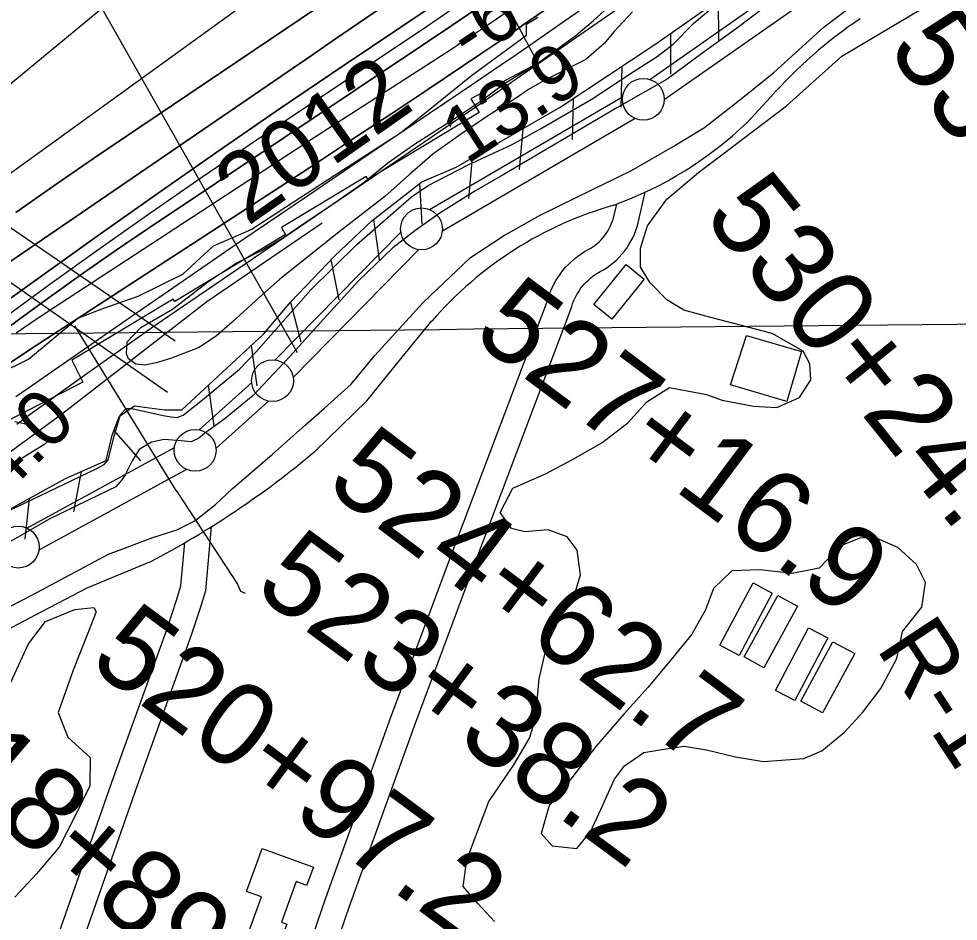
# Model space of a CAD drawing. Extents: x 3625074 to 3663148, y 511451 to 537151.
# Drawn here: x 3653631 to 3654754, y 528522 to 529601 of the extents above; entities that cross this region are included whole.
import ezdxf

# ---------------------------------------------------------------- set-up
doc = ezdxf.new("R2010")
doc.units = 0
for name, color, linetype in [('V-BLDG-OTLN', 7, 'Continuous'), ('V-FLOD-BASE', 7, 'Continuous'), ('V-GRID-MAJR', 7, 'Continuous'), ('V-LEVE-TOET', 7, 'Continuous'), ('V-RIVR-EDGE', 7, 'Continuous'), ('V-RIVR-IDEN', 7, 'Continuous'), ('V-RIVR-RANG', 7, 'Continuous'), ('V-RIVR-RANG-IDEN', 7, 'Continuous'), ('V-ROAD-CNTR', 7, 'Continuous'), ('V-RRAP-FSHR', 7, 'Continuous'), ('V-RRAP-RVMT', 7, 'Continuous'), ('V-SITE-VEGE', 7, 'Continuous'), ('V-SURV-IDEN', 7, 'Continuous'), ('V-SURV-LINE', 7, 'Continuous'), ('V-TOPO-DPTH', 7, 'Continuous'), ('V-TOPO-MAJR', 7, 'Continuous'), ('V-TOPO-MINR', 7, 'Continuous'), ('V-TOPO-WATR', 7, 'Continuous'), ('V-UTIL-LINE', 7, 'Continuous')]:
    doc.layers.add(name, color=color, linetype=linetype)

msp = doc.modelspace()

# ---------------------------------------------------------------- linework, layer by layer
at = {"layer": 'V-BLDG-OTLN'}
for points in [[(3654379, 529289.5), (3654340.3, 529241.6), (3654318.6, 529259.1), (3654357.4, 529307)], [(3654549.4, 529143.3), (3654482.2, 529163.1), (3654501.2, 529222.3), (3654566.9, 529203)], [(3654469.5, 528852.2), (3654509.1, 528926.4), (3654532, 528914.2), (3654492.4, 528839.9)], [(3654498.4, 528838), (3654538.7, 528911.6), (3654562.2, 528898.7), (3654521.9, 528825.1)], [(3654535.7, 528798.1), (3654575.3, 528873), (3654598.5, 528860.7), (3654558.9, 528785.8)], [(3654630.5, 528842.1), (3654592.2, 528771.1), (3654566.2, 528785.2), (3654604.5, 528856.1)], [(3653905.1, 528506.2), (3653921.4, 528551.2), (3653903.4, 528557.7), (3653922.2, 528609.2), (3653983.4, 528587), (3653975.4, 528565), (3653963, 528569.5), (3653945.4, 528521.2), (3653951.8, 528518.9), (3653942.3, 528492.7)]]:
    msp.add_lwpolyline(points, close=True, dxfattribs=at)
at = {"layer": 'V-FLOD-BASE'}
msp.add_lwpolyline([(3654525.2, 529616.2), (3654487.6, 529588), (3654452, 529562.5), (3654406.3, 529528.3), (3654346.2, 529494.2), (3654270.4, 529449.4), (3654210.4, 529414), (3654176.3, 529394.6), (3654134.6, 529368.5), (3654104.6, 529347.1), (3654078.6, 529327), (3654037.5, 529287.3), (3653995.6, 529241.5), (3653955.2, 529197.1), (3653929.8, 529170.1), (3653911.3, 529150.6), (3653877.8, 529123.1), (3653853.2, 529105), (3653846.4, 529099.6), (3653837.5, 529094.9), (3653825.3, 529096.4), (3653804.9, 529098), (3653790, 529094.7), (3653775, 529086), (3653766.7, 529072.5), (3653758.4, 529055.6), (3653754.3, 529049.5), (3653747.4, 529041.5), (3653728.3, 529032.1), (3653667.6, 529002.8), (3653581.6, 528953.4)], dxfattribs=at)
at = {"layer": 'V-GRID-MAJR'}
msp.add_spline([(3645021.4, 529136.9), (3650299.3, 529190.2), (3655577.2, 529244.4), (3660855.1, 529299.2)], degree=3, dxfattribs=at)
at = {"layer": 'V-LEVE-TOET'}
for points in [[(3653610.7, 529008.8), (3653686.3, 529044.7), (3653723.8, 529062.7), (3653733.4, 529068.1), (3653738.2, 529073.4), (3653745.2, 529101.9), (3653752.9, 529127.6), (3653759.8, 529135), (3653766.6, 529135), (3653803.8, 529126.5), (3653813.3, 529125), (3653820.8, 529124.3), (3653827.6, 529126.9), (3653850.9, 529145.1), (3653895.3, 529182), (3653914.5, 529202.2), (3653980.4, 529276.9), (3654035.2, 529330.7), (3654100.8, 529387.9), (3654120.7, 529401.3), (3654168.4, 529425.9), (3654220.2, 529449.9), (3654254.3, 529468.6), (3654315.7, 529504), (3654367, 529538.2), (3654394.3, 529555.6), (3654413.4, 529570.3), (3654438.8, 529595.9), (3654493.5, 529642.2)], [(3653569.2, 528872), (3653647, 528912), (3653738.4, 528960.7), (3653791.5, 528980.6), (3653820.1, 528989.8), (3653841.9, 529000.5), (3653866.6, 529020), (3653886.4, 529038.8), (3653934.3, 529079.8), (3653974, 529115.4), (3653996.6, 529135.5), (3654028.7, 529163.8), (3654056.9, 529198.1), (3654114.5, 529261.4), (3654171.3, 529315.2), (3654210.9, 529341.3), (3654254.6, 529366), (3654298.3, 529387.4), (3654363.7, 529419.3), (3654413.5, 529448.1), (3654451.1, 529470.8), (3654496.9, 529506.4), (3654533.8, 529536.6), (3654594, 529591), (3654623.4, 529613.2)]]:
    msp.add_lwpolyline(points, dxfattribs=at)
at = {"layer": 'V-RIVR-EDGE'}
msp.add_lwpolyline([(3653611.5, 529178.4), (3653642.8, 529193.9), (3653671.1, 529217.3), (3653701.7, 529243), (3653731.8, 529254.3), (3653773.8, 529269.2), (3653827.3, 529295.5), (3653864, 529329.1), (3653909.1, 529348.8), (3654008.3, 529413.3), (3654087.7, 529464.2), (3654172.5, 529533), (3654238.1, 529580.9), (3654238.1, 529594.1), (3654251.9, 529602.4)], dxfattribs=at)
at = {"layer": 'V-RIVR-RANG'}
msp.add_line((3653964.6, 529201.4), (3653609.1, 529827.5), dxfattribs=at)
at = {"layer": 'V-ROAD-CNTR'}
for points in [[(3654501.9, 529476.6), (3654530, 529507)], [(3653938.5, 528283), (3654026.4, 528538.9), (3654104.4, 528755.9), (3654180.2, 528959.4), (3654291, 529252.3), (3654292.2, 529256.6), (3654293.3, 529259.9), (3654294.5, 529263.2), (3654295.9, 529266.3), (3654297.4, 529269.4), (3654299.1, 529272.4), (3654301, 529275.3), (3654302.9, 529278.2), (3654305.1, 529280.9), (3654307.3, 529283.5), (3654309.7, 529286), (3654312.2, 529288.4), (3654314.8, 529290.7), (3654317.5, 529292.9), (3654320.3, 529294.9), (3654323.2, 529296.7), (3654326.2, 529298.5), (3654330.3, 529300.6), (3654334.6, 529303.4), (3654338.4, 529306.2), (3654342.1, 529309.2), (3654345.6, 529312.3), (3654349, 529315.7), (3654352.2, 529319.2), (3654355.2, 529322.9), (3654358, 529326.7), (3654360.6, 529330.7), (3654363, 529334.8), (3654365.2, 529339), (3654367.2, 529343.3), (3654368.9, 529347.7), (3654370.5, 529352.2), (3654371.8, 529356.7), (3654380.1, 529393.4)], [(3653910.3, 528293.1), (3653998.1, 528548.8), (3654076.2, 528766.2), (3654152.1, 528969.9), (3654262.4, 529261.6), (3654263.5, 529265.3), (3654265, 529270), (3654266.8, 529274.6), (3654268.7, 529279.1), (3654270.9, 529283.5), (3654273.3, 529287.7), (3654275.9, 529291.9), (3654278.8, 529295.9), (3654281.8, 529299.8), (3654285, 529303.6), (3654288.3, 529307.1), (3654291.9, 529310.6), (3654295.6, 529313.8), (3654299.4, 529316.8), (3654303.4, 529319.7), (3654307.6, 529322.4), (3654311.8, 529324.8), (3654315.2, 529326.5), (3654317.5, 529328.1), (3654320.1, 529330), (3654322.6, 529332), (3654325, 529334.1), (3654327.3, 529336.4), (3654329.4, 529338.8), (3654331.5, 529341.3), (3654333.4, 529343.9), (3654335.1, 529346.5), (3654336.8, 529349.3), (3654338.3, 529352.2), (3654339.6, 529355.1), (3654340.8, 529358), (3654341.8, 529361.1), (3654342.7, 529364.2), (3654346.1, 529379.2)], [(3653985.5, 529083.8), (3654047.4, 529144), (3654089.4, 529196.4), (3654125.2, 529239.5)], [(3653624.8, 528269.6), (3653698.9, 528473.4), (3653772.9, 528683.8), (3653837.9, 528864.5), (3653848.6, 528896.8), (3653854.7, 528917.4), (3653861.7, 528993.8)], [(3653596.7, 528280.1), (3653670.6, 528483.5), (3653744.7, 528693.9), (3653809.6, 528874.2), (3653819.9, 528905.7), (3653825.1, 528923.1), (3653829.8, 528974.6)], [(3653282.9, 528701.6), (3653388.3, 528755.6), (3653552.3, 528836.1), (3653597.6, 528860.2), (3653651.1, 528888.2), (3653713.2, 528920.6), (3653787.9, 528951.5)]]:
    msp.add_lwpolyline(points, dxfattribs=at)
for centre, radius, start, end in [((3654948.5, 529136.7), 558.8, 123.8888, 138.494), ((3654188.5, 529804.7), 453.7, 289.8597, 313.686), ((3654466, 528944.2), 450.9, 105.8794, 139.1003), ((3653277.4, 529927.4), 1101.4, 297.6141, 310.0074)]:
    msp.add_arc(centre, radius, start, end, dxfattribs=at)
at = {"layer": 'V-RRAP-FSHR'}
for p, q in [((3654467.4, 529623.5), (3654467.6, 529574.6)), ((3654410.2, 529583.2), (3654410.3, 529534.3)), ((3654352.3, 529543.9), (3654351.1, 529495.1)), ((3654294, 529505.1), (3654292.8, 529456.3)), ((3654233.9, 529469.2), (3654229.5, 529420.6)), ((3654173.2, 529434.4), (3654168.8, 529385.8)), ((3654110.4, 529403.8), (3654113, 529355)), ((3654055.2, 529360.8), (3654062.2, 529312.5)), ((3654004.4, 529312.6), (3654014, 529264.7)), ((3653956.1, 529262), (3653968.6, 529214.7)), ((3653909.2, 529210.2), (3653915.8, 529161.8)), ((3653857.8, 529162.6), (3653864.5, 529114.2)), ((3653744.6, 529109.2), (3653776.7, 529072.3)), ((3653705.9, 529059.5), (3653696.7, 529011.5)), ((3653643.7, 529027.3), (3653638.4, 528978.8))]:
    msp.add_line(p, q, dxfattribs=at)
for points in [[(3653553.1, 528977.7), (3653687.3, 529051.1), (3653735.6, 529072.9), (3653743.1, 529103.2), (3653751.5, 529125.8), (3653769.5, 529138.2), (3653805.5, 529133.4), (3653826.2, 529133.2), (3653923.7, 529223.6), (3653956.3, 529262.2), (3654008.7, 529317.1), (3654053.4, 529359.1), (3654113, 529405.8), (3654154, 529423.4), (3654278.6, 529494.9), (3654391.6, 529570), (3654469.6, 529625)], [(3653254.5, 528875.2), (3653472.9, 528974.6), (3653683.9, 529129.2), (3653856.2, 529262.9), (3653994, 529356.9)]]:
    msp.add_lwpolyline(points, dxfattribs=at)
at = {"layer": 'V-RRAP-RVMT'}
for points in [[(3655230.4, 530241.6), (3655093.1, 530173.9), (3655092.5, 530175.2), (3654968.3, 530114), (3654966.7, 530117.1), (3654855.6, 530062.3), (3654835.5, 530103.4), (3654740.1, 530056.7), (3654742.4, 530051.9), (3654618.7, 529990.3), (3654668.1, 529889.5), (3654555.9, 529834), (3654570.6, 529806.3), (3654469.7, 529752), (3654483.5, 529726.5), (3654347.9, 529653.6), (3654322.8, 529699.9), (3654204.9, 529636.2), (3654251.6, 529547.7), (3654171.7, 529504.8)], [(3654171.7, 529504.8), (3654181.5, 529488.5), (3654048.8, 529408.5), (3654046.6, 529412.3), (3653945.3, 529351.2), (3653950.3, 529342.8), (3653817.7, 529262.9), (3653816, 529265.7), (3653694.6, 529192.5), (3653707.9, 529166.2), (3653577.4, 529099.5)]]:
    msp.add_lwpolyline(points, dxfattribs=at)
at = {"layer": 'V-SITE-VEGE'}
for points in [[(3654199.8, 528521.7), (3654179.9, 528543.3), (3654162.6, 528563.6), (3654166.9, 528595.7), (3654193, 528665.1), (3654222.9, 528709.1), (3654241.9, 528741), (3654248.8, 528763.7), (3654253.3, 528811.9), (3654263, 528853.4), (3654284.9, 528898.7), (3654297.1, 528917.4), (3654302.6, 528936.1), (3654298.9, 528965.6), (3654287, 528981.7), (3654264.3, 528990), (3654236.1, 528987.6), (3654220.1, 528991.7), (3654206.9, 529010.6), (3654221.9, 529039.9), (3654260.9, 529057), (3654293.2, 529074.1), (3654328.2, 529093.9), (3654359.2, 529117.7), (3654382.2, 529143), (3654409.2, 529160.1), (3654453.3, 529151.7), (3654472, 529144.8), (3654509.4, 529137.8), (3654537.6, 529136.2), (3654564.5, 529148), (3654578, 529169.3), (3654576.9, 529188.1), (3654568.8, 529203.6), (3654531.7, 529224.7), (3654456.8, 529244.1), (3654426.1, 529252.4), (3654406.1, 529264.7), (3654386.2, 529284.9), (3654374.3, 529303.8), (3654374.5, 529326.6), (3654382.8, 529353.3), (3654405.9, 529385.2), (3654443.7, 529417), (3654548.9, 529496.4), (3654615.1, 529556.1), (3654730.9, 529624.7)], [(3654364.8, 529608.8), (3654342.8, 529585.2), (3654331.1, 529571), (3654309.1, 529552.1), (3654259.2, 529526.7), (3654240.7, 529516), (3654225, 529505.3), (3654192.8, 529485.1), (3654159.2, 529462.3), (3654126.3, 529438.8), (3654098.2, 529414.5), (3654068.7, 529388.2), (3654015.9, 529347.2), (3653943.2, 529289.3), (3653914.4, 529263.7), (3653886.2, 529238.1), (3653867.7, 529221.9), (3653847.1, 529207.8), (3653813.7, 529195.1), (3653797.3, 529189.8), (3653782.3, 529186.6), (3653771.4, 529188), (3653762.6, 529194.3), (3653759.9, 529200.4), (3653760.7, 529214.7), (3653777.2, 529231.6), (3653814.9, 529253.7), (3653856.7, 529286), (3653890.3, 529308.1), (3653922.4, 529324.2), (3653947.1, 529338.9), (3653980.6, 529361.8), (3654006, 529378.6), (3654044.3, 529405.5), (3654072.5, 529428.4), (3654103.3, 529449.9), (3654130, 529467.3), (3654155.3, 529483.4), (3654182.7, 529501.6), (3654212.2, 529523.8), (3654250.5, 529546.6), (3654269.7, 529560.7), (3654297.1, 529580.8), (3654318.4, 529598.4), (3654335.6, 529613.9)], [(3653626.4, 529119.2), (3653646.8, 529115), (3653655.6, 529108.8), (3653661, 529102.6), (3653666.4, 529095.7), (3653662.3, 529092.4), (3653586.3, 529045.4)], [(3653616.9, 528797.6), (3653642.8, 528853.7), (3653663.2, 528880.3), (3653698.1, 528894.7), (3653720.9, 528897.1), (3653723.6, 528891.8), (3653713.9, 528866.4), (3653696.1, 528822.4), (3653678.3, 528771.6), (3653690, 528742), (3653716.6, 528717.7), (3653716.3, 528684.2), (3653698.6, 528648.2), (3653679.5, 528610.9), (3653652.4, 528579), (3653626.7, 528551.1)]]:
    msp.add_lwpolyline(points, dxfattribs=at)
msp.add_lwpolyline([(3654521.6, 528713), (3654569.9, 528716.6), (3654591.4, 528725.8), (3654618.4, 528748.3), (3654640.1, 528772.2), (3654661.8, 528800.2), (3654680.8, 528836.2), (3654687.8, 528868.3), (3654710.9, 528897.5), (3654715.1, 528926.9), (3654704.6, 528948.5), (3654682, 528968.8), (3654654, 528981.1), (3654636.6, 528979.9), (3654613.7, 528970.7), (3654588, 528944.2), (3654555.8, 528937.8), (3654517, 528942.1), (3654483.5, 528941.1), (3654461.9, 528919.9), (3654452.3, 528894.5), (3654436, 528865.2), (3654407.5, 528830.6), (3654383.1, 528801.4), (3654354.7, 528769.5), (3654320.9, 528730.9), (3654292.4, 528693.7), (3654265.3, 528660.4), (3654255.6, 528627), (3654268.9, 528612.2), (3654298.3, 528609.2), (3654314.6, 528629.2), (3654326.9, 528655.9), (3654343.3, 528691.9), (3654355.5, 528707.9), (3654378.4, 528723.7), (3654399.9, 528727.5), (3654426.7, 528731.3), (3654453.5, 528727.1), (3654488.2, 528718.7)], close=True, dxfattribs=at)
at = {"layer": 'V-SURV-LINE'}
for points in [[(3654385.7, 529528.2), (3654633.9, 529702.1)], [(3654651.1, 529677.5), (3654402.9, 529503.6)], [(3654122.4, 529372.6), (3654353.1, 529507.3)], [(3654368.2, 529481.4), (3654137.6, 529346.7)], [(3653937.9, 529193), (3654088, 529345.8)], [(3654109.5, 529324.8), (3653959.3, 529172)], [(3653846.9, 529109.4), (3653909.7, 529166)], [(3653929.8, 529143.7), (3653867, 529087.1)], [(3653641.1, 528992), (3653817.4, 529088.5)], [(3653831.8, 529062.1), (3653655.4, 528965.7)]]:
    msp.add_lwpolyline(points, dxfattribs=at)
for centre in [(3654377.9, 529504.4), (3654112.7, 529349.5), (3653934.6, 529168.2), (3653842.1, 529084.9), (3653630.7, 528969.3)]:
    msp.add_circle(centre, 25, dxfattribs=at)
at = {"layer": 'V-TOPO-DPTH'}
for points in [[(3653628.8, 529116.2), (3653636.1, 529121.7), (3653643.4, 529127), (3653694.7, 529164), (3653727.8, 529187.6), (3653761.1, 529211.1), (3653794.5, 529234.3), (3653828, 529257.4), (3654170.6, 529490.8), (3654203.5, 529513.3), (3654236.4, 529535.9), (3654269.3, 529558.6), (3654302.1, 529581.3), (3654536.8, 529744.4)], [(3653627.6, 529369.3), (3653677.3, 529403.7), (3653727.1, 529437.9), (3653777.1, 529471.8), (3654104.3, 529692.6)], [(3654104.3, 529692.6), (3653777.1, 529471.8), (3653727.1, 529437.9), (3653677.3, 529403.7), (3653627.6, 529369.3)], [(3654280.7, 529625.7), (3654235.6, 529594.2), (3654222.7, 529585.2), (3654209.8, 529576.3), (3654196.8, 529567.5), (3654183.8, 529558.8), (3654121.4, 529517), (3654077.1, 529487.5), (3654032.7, 529458.2), (3653988.3, 529428.9), (3653943.7, 529399.8), (3653646.5, 529206.6), (3653614, 529184.8)], [(3654280.7, 529625.7), (3654235.6, 529594.2), (3654222.7, 529585.2), (3654209.8, 529576.3), (3654196.8, 529567.5), (3654183.8, 529558.8), (3654121.4, 529517), (3654077.1, 529487.5), (3654032.7, 529458.2), (3653988.3, 529428.9), (3653943.7, 529399.8), (3653646.5, 529206.6), (3653614, 529184.8)], [(3653537.1, 529253.2), (3653982.2, 529557.7), (3654009.8, 529576.5), (3654037.4, 529595.3), (3654065, 529614)], [(3654065, 529614), (3654037.4, 529595.3), (3654009.8, 529576.5), (3653982.2, 529557.7), (3653537.1, 529253.2)], [(3654183.7, 529615.9), (3654148.9, 529592.4), (3654113.9, 529569), (3653784.9, 529349.3), (3653746.4, 529323.2), (3653708.1, 529296.7), (3653670.3, 529269.7), (3653632.7, 529242.2), (3653572.3, 529197.3)], [(3653572.3, 529197.3), (3653632.7, 529242.2), (3653670.3, 529269.7), (3653708.1, 529296.7), (3653746.4, 529323.2), (3653784.9, 529349.3), (3654113.9, 529569), (3654148.9, 529592.4), (3654183.7, 529615.9)], [(3653575.5, 529234.2), (3653725.1, 529340.9), (3653797.8, 529392.4), (3653870.8, 529443.4), (3653944.3, 529493.7), (3654018, 529543.6), (3654123.1, 529614.1)], [(3654123.1, 529614.1), (3654018, 529543.6), (3653944.3, 529493.7), (3653870.8, 529443.4), (3653797.8, 529392.4), (3653725.1, 529340.9), (3653575.5, 529234.2)]]:
    msp.add_lwpolyline(points, dxfattribs=at)
at = {"layer": 'V-TOPO-MAJR'}
msp.add_lwpolyline([(3653475.8, 529311.5), (3653913.6, 529627.8)], dxfattribs=at)
at = {"layer": 'V-TOPO-MINR'}
for points in [[(3653449.6, 529381.5), (3653960.7, 529803.5)], [(3653628.8, 529116.2), (3653636.1, 529121.7), (3653643.4, 529127), (3653694.7, 529164), (3653727.8, 529187.6), (3653761.1, 529211.1), (3653794.5, 529234.3), (3653828, 529257.4), (3654170.6, 529490.8), (3654203.5, 529513.3), (3654236.4, 529535.9), (3654269.3, 529558.6), (3654302.1, 529581.3), (3654536.8, 529744.4)], [(3653627.6, 529369.3), (3653677.3, 529403.7), (3653727.1, 529437.9), (3653777.1, 529471.8), (3654104.3, 529692.6)], [(3653627.9, 529149.1), (3653646.7, 529162.5), (3653755.1, 529237.5), (3653828.3, 529288), (3653901.7, 529338.3), (3653975.2, 529388.4), (3654048.8, 529438.3), (3654177.1, 529524.9), (3654200.1, 529540.5), (3654223.1, 529556.1), (3654246, 529571.9), (3654268.8, 529587.8), (3654350.9, 529645)], [(3653537.1, 529253.2), (3653982.2, 529557.7), (3654009.8, 529576.5), (3654037.4, 529595.3), (3654065, 529614)], [(3653572.3, 529197.3), (3653632.7, 529242.2), (3653670.3, 529269.7), (3653708.1, 529296.7), (3653746.4, 529323.2), (3653784.9, 529349.3), (3654113.9, 529569), (3654148.9, 529592.4), (3654183.7, 529615.9)], [(3653573.7, 529214.3), (3653668.4, 529283.3), (3653728.6, 529326.6), (3653789.1, 529369.3), (3653850.1, 529411.4), (3653911.4, 529453), (3654118.5, 529591.5), (3654146.7, 529610.4)], [(3653575.5, 529234.2), (3653725.1, 529340.9), (3653797.8, 529392.4), (3653870.8, 529443.4), (3653944.3, 529493.7), (3654018, 529543.6), (3654123.1, 529614.1)], [(3653628.3, 529225.3), (3653644.3, 529236.3), (3653660.5, 529247.1), (3653889.2, 529396.6), (3653933.7, 529425.6), (3653978.2, 529454.6), (3654022.7, 529483.4), (3654067.3, 529512.2), (3654136.4, 529556.8), (3654146.5, 529563.3), (3654156.6, 529569.9), (3654166.6, 529576.5), (3654176.6, 529583.1), (3654190.6, 529592.5), (3654193.6, 529594.5), (3654196.5, 529596.5), (3654199.5, 529598.5), (3654202.4, 529600.5), (3654212.6, 529607.7)]]:
    msp.add_lwpolyline(points, dxfattribs=at)
at = {"layer": 'V-TOPO-WATR'}
msp.add_lwpolyline([(3653614, 529184.8), (3653646.5, 529206.6), (3653943.7, 529399.8), (3653988.3, 529428.9), (3654032.7, 529458.2), (3654077.1, 529487.5), (3654121.4, 529517), (3654183.8, 529558.8), (3654196.8, 529567.5), (3654209.8, 529576.3), (3654222.7, 529585.2), (3654235.6, 529594.2), (3654280.7, 529625.7)], dxfattribs=at)
at = {"layer": 'V-UTIL-LINE'}
msp.add_line((3653819.3, 529037), (3653698.2, 529233.8), dxfattribs=at)
for points in [[(3653818.2, 529215.3), (3651532.9, 530788.1), (3651445.7, 531544.1)], [(3653809, 529154.2), (3651559.7, 530727.5)], [(3653819.3, 529037), (3653828.5, 529023.1), (3653892.9, 528924.8), (3653896.2, 528916.8), (3653902.1, 528914.1)]]:
    msp.add_lwpolyline(points, dxfattribs=at)

# ---------------------------------------------------------------- texts
at = {"layer": 'V-RIVR-IDEN'}
msp.add_text('2012', height=83, rotation=35.1075, dxfattribs=at).set_placement((3653904.6, 529352.1))
at = {"layer": 'V-RIVR-RANG'}
for s, rotation, p in [('-6', 33.5174, (3654170, 529547.2)), ('13.9', 33.2383, (3654166.5, 529425.7)), ('14.0', 44.9983, (3653579.2, 528994))]:
    msp.add_text(s, height=67, rotation=rotation, dxfattribs=at).set_placement(p)
at = {"layer": 'V-RIVR-RANG-IDEN'}
msp.add_text('R-105.0', height=83, rotation=303.3758, dxfattribs=at).set_placement((3654655.2, 528848.6))
at = {"layer": 'V-SURV-IDEN'}
for s, rotation, p in [('533+67.1', 305.8508, (3654668.5, 529565.4)), ('530+24.0', 308.8187, (3654448.2, 529364.2)), ('527+16.9', 323.2238, (3654171.5, 529219)), ('524+62.7', 323.0484, (3653995.9, 529040.5)), ('523+38.2', 323.5651, (3653910.3, 528916.3)), ('520+97.2', 323.5503, (3653712.8, 528828)), ('518+89.8', 319.5217, (3653489.1, 528739.8)), ('515+94.6', 322.516, (3653249.7, 528574.7))]:
    msp.add_text(s, height=100, rotation=rotation, dxfattribs=at).set_placement(p)

doc.saveas('drawing.dxf')
